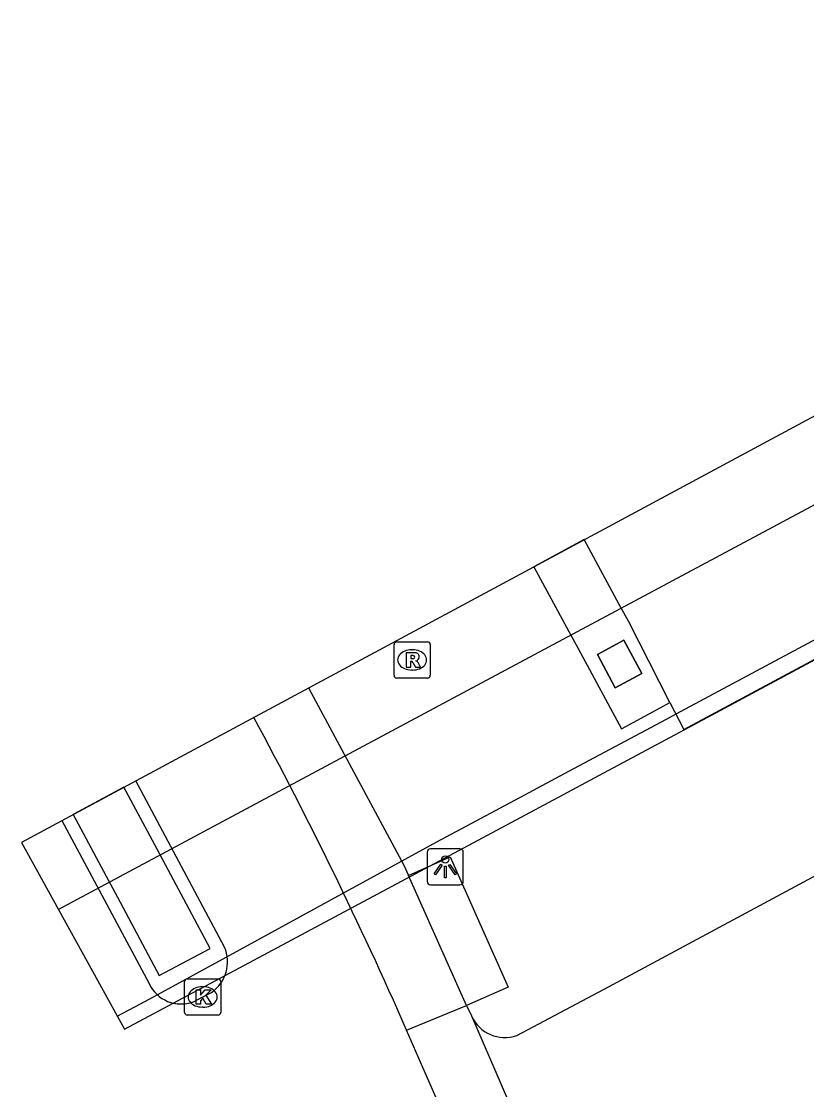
# Model space of a CAD drawing. Extents: x 159489 to 160304, y 383826 to 384530.
# Drawn here: x 159488.51 to 159510.23, y 384312.61 to 384342.13 of the extents above; entities that cross this region are included whole.
import ezdxf

# ---------------------------------------------------------------- set-up
doc = ezdxf.new("R2010")
doc.units = 0
for name, color, linetype in [('IMGEO_Dek', 7, 'Continuous'), ('IMGEO_Kolk', 7, 'Continuous'), ('IMGEO_Lichtpunt', 7, 'Continuous'), ('IMGEO_Pijler', 7, 'Continuous'), ('IMGEO_Rijbaan_lokaal_gesloten', 7, 'Continuous'), ('IMGEO_Rijbaan_lokaal_open', 7, 'Continuous'), ('IMGEO_Rijbaan_regionaal_gesloten', 7, 'Continuous'), ('IMGEO_Rioolput', 7, 'Continuous'), ('IMGEO_Voetgangersgebied_gesloten', 7, 'Continuous')]:
    doc.layers.add(name, color=color, linetype=linetype)

msp = doc.modelspace()

# ---------------------------------------------------------------- linework, layer by layer
at = {"layer": 'IMGEO_Dek'}
msp.add_lwpolyline([(159488.508, 384319.441), (159491.36, 384314.274), (159493.126, 384315.218), (159493.745, 384315.549), (159500.607, 384319.217), (159503.5, 384320.764), (159504.356, 384321.224), (159506.58, 384322.417), (159506.853, 384322.564), (159543.492, 384342.222), (159549.818, 384345.616), (159555.628, 384348.734), (159555.907, 384348.884), (159569.121, 384355.973), (159618.393, 384382.41), (159620.115, 384383.333), (159619.966, 384383.61), (159618.385, 384386.561), (159617.271, 384388.641)], close=True, dxfattribs=at)
at = {"layer": 'IMGEO_Kolk'}
for p, q in [((159493.022, 384314.742), (159493.022, 384315.594)), ((159493.097, 384315.668), (159493.949, 384315.668)), ((159494.023, 384315.594), (159494.023, 384314.742)), ((159493.51, 384315.448), (159493.535, 384315.448)), ((159493.949, 384314.668), (159493.097, 384314.668)), ((159493.533, 384314.888), (159493.508, 384314.888))]:
    msp.add_line(p, q, dxfattribs=at)
for points in [[(159493.022, 384314.742), (159493.022, 384315.594)], [(159493.097, 384315.668), (159493.949, 384315.668)], [(159494.023, 384315.594), (159494.023, 384314.742)], [(159493.343, 384315.368), (159493.466, 384315.368), (159493.466, 384315.217), (159493.596, 384315.368), (159493.76, 384315.368), (159493.614, 384315.217), (159493.767, 384314.968), (159493.615, 384314.968), (159493.53, 384315.132), (159493.466, 384315.065), (159493.466, 384314.968), (159493.343, 384314.968), (159493.343, 384315.368)], [(159493.949, 384314.668), (159493.097, 384314.668)]]:
    msp.add_lwpolyline(points, dxfattribs=at)
for centre, start, end in [((159493.099, 384315.592), 91.552, 178.448), ((159493.099, 384315.592), 91.552, 178.448), ((159493.947, 384315.592), 1.552, 88.448), ((159493.947, 384315.592), 1.552, 88.448), ((159493.099, 384314.744), 181.552, 268.448), ((159493.099, 384314.744), 181.552, 268.448), ((159493.947, 384314.744), 271.552, 358.448), ((159493.947, 384314.744), 271.552, 358.448)]:
    msp.add_arc(centre, 0.0765, start, end, dxfattribs=at)
for centre, major_axis, ratio, start_param, end_param in [((159493.509, 384315.168), (-0.387, 0.002), 0.722429, 4.712389, 7.853982), ((159493.534, 384315.168), (-0.39, 0.002), 0.717154, 1.570796, 4.712389)]:
    msp.add_ellipse(centre, major_axis=major_axis, ratio=ratio, start_param=start_param, end_param=end_param, dxfattribs=at)
at = {"layer": 'IMGEO_Lichtpunt'}
for p, q in [((159499.734, 384319.17), (159499.734, 384318.363)), ((159499.734, 384319.17), (159499.734, 384318.363)), ((159500.636, 384319.265), (159499.828, 384319.265)), ((159500.636, 384319.265), (159499.828, 384319.265)), ((159500.73, 384318.363), (159500.73, 384319.17)), ((159500.73, 384318.363), (159500.73, 384319.17)), ((159499.828, 384318.269), (159500.636, 384318.269)), ((159499.828, 384318.269), (159500.636, 384318.269))]:
    msp.add_line(p, q, dxfattribs=at)
for points in [[(159500.108, 384318.834), (159500.147, 384318.806), (159499.959, 384318.544), (159499.921, 384318.571), (159500.108, 384318.834)], [(159500.21, 384318.786), (159500.257, 384318.786), (159500.257, 384318.464), (159500.21, 384318.464), (159500.21, 384318.786)], [(159500.32, 384318.806), (159500.358, 384318.833), (159500.545, 384318.571), (159500.506, 384318.543), (159500.32, 384318.806)]]:
    msp.add_lwpolyline(points, dxfattribs=at)
msp.add_circle((159500.233, 384318.968), 0.0994, dxfattribs=at)
for centre, start, end in [((159499.828, 384319.17), 90, 180), ((159499.828, 384319.17), 90, 180), ((159500.636, 384319.17), 0, 90), ((159500.636, 384319.17), 0, 90), ((159499.828, 384318.363), 180, 270), ((159499.828, 384318.363), 180, 270), ((159500.636, 384318.363), 270, 0), ((159500.636, 384318.363), 270, 360)]:
    msp.add_arc(centre, 0.0946, start, end, dxfattribs=at)
at = {"layer": 'IMGEO_Pijler'}
for points in [[(159504.074, 384327.807), (159502.679, 384327.057), (159503.648, 384325.269), (159503.903, 384324.798), (159505.105, 384322.58), (159506.177, 384323.161), (159506.447, 384323.307), (159505.297, 384325.55), (159505.044, 384326.017)], [(159504.931, 384323.713), (159505.666, 384324.107), (159505.174, 384325.027), (159504.438, 384324.633)], [(159504.931, 384323.713), (159504.438, 384324.633), (159505.174, 384325.027), (159505.666, 384324.107)], [(159491.344, 384320.965), (159489.943, 384320.212), (159490.856, 384318.506), (159491.166, 384317.926), (159492.323, 384315.763), (159493.732, 384316.509), (159492.567, 384318.682), (159492.263, 384319.25)]]:
    msp.add_lwpolyline(points, close=True, dxfattribs=at)
at = {"layer": 'IMGEO_Rijbaan_lokaal_gesloten'}
for points in [[(159502.21, 384314.104), (159504.629, 384315.388), (159521.207, 384324.29)], [(159496.453, 384323.711), (159499.089, 384318.808), (159499.214, 384318.527)], [(159500.822, 384314.935), (159499.214, 384318.527)], [(159499.162, 384314.251), (159500.822, 384314.935)], [(159500.822, 384314.935), (159500.96, 384314.643)], [(159500.96, 384314.643), (159505.266, 384304.692)], [(159509.792, 384290.772), (159504.004, 384303.229), (159499.609, 384313.218), (159499.162, 384314.251)]]:
    msp.add_lwpolyline(points, dxfattribs=at)
for centre, radius, start, end in [((159392.628, 384267.508), 116.338, 23.68994, 28.43016), ((159501.878, 384315.053), 1.005, 204.0535, 289.2951)]:
    msp.add_arc(centre, radius, start, end, dxfattribs=at)
at = {"layer": 'IMGEO_Rijbaan_lokaal_open'}
for points in [[(159494.129, 384316.547), (159491.674, 384321.142)], [(159489.625, 384320.041), (159492.041, 384315.54)], [(159493.266, 384315.036), (159493.523, 384315.168), (159493.767, 384315.292)]]:
    msp.add_lwpolyline(points, dxfattribs=at)
for centre, radius, start, end in [((159493.175, 384316.142), 1.036, 304.8398, 22.9802), ((159492.925, 384315.948), 0.974, 204.7696, 290.5031)]:
    msp.add_arc(centre, radius, start, end, dxfattribs=at)
at = {"layer": 'IMGEO_Rijbaan_regionaal_gesloten'}
for points in [[(159618.33, 384386.664), (159613.14, 384383.883), (159570.032, 384360.747), (159553.091, 384351.689), (159516.94, 384332.242), (159499.262, 384322.788), (159489.531, 384317.589)], [(159491.161, 384314.634), (159491.806, 384314.98), (159492.28, 384315.238), (159494.171, 384316.27), (159500, 384319.451), (159500.374, 384319.655), (159500.418, 384319.679), (159502.428, 384320.753), (159503.648, 384321.406), (159506.346, 384322.849), (159506.618, 384322.994), (159515.883, 384327.948), (159524.772, 384332.69), (159543.262, 384342.679), (159543.661, 384342.895), (159548.566, 384345.506), (159549.006, 384345.74), (159555.254, 384349.067), (159555.814, 384349.365), (159557.818, 384350.431), (159568.472, 384356.103), (159577.717, 384361.023), (159595.84, 384370.739), (159616.597, 384381.793)]]:
    msp.add_lwpolyline(points, dxfattribs=at)
at = {"layer": 'IMGEO_Rioolput'}
for p, q in [((159498.89, 384324.983), (159499.742, 384324.983)), ((159498.815, 384324.057), (159498.815, 384324.909)), ((159499.303, 384324.763), (159499.328, 384324.763)), ((159499.816, 384324.909), (159499.816, 384324.057)), ((159499.326, 384324.203), (159499.301, 384324.203)), ((159499.742, 384323.983), (159498.89, 384323.983))]:
    msp.add_line(p, q, dxfattribs=at)
for points in [[(159498.89, 384324.983), (159499.742, 384324.983)], [(159498.815, 384324.057), (159498.815, 384324.909)], [(159499.404, 384324.681), (159499.152, 384324.683), (159499.152, 384324.283)], [(159499.816, 384324.909), (159499.816, 384324.057)], [(159499.152, 384324.283), (159499.276, 384324.283), (159499.276, 384324.445), (159499.287, 384324.445)], [(159499.33, 384324.602), (159499.276, 384324.602), (159499.276, 384324.521)], [(159499.276, 384324.521), (159499.328, 384324.521)], [(159499.334, 384324.416), (159499.405, 384324.283), (159499.545, 384324.283), (159499.48, 384324.409)], [(159499.742, 384323.983), (159498.89, 384323.983)]]:
    msp.add_lwpolyline(points, dxfattribs=at)
for centre, radius, start, end in [((159498.892, 384324.907), 0.0765, 91.552, 178.448), ((159498.892, 384324.907), 0.0765, 91.552, 178.448), ((159499.74, 384324.907), 0.0765, 1.552, 88.448), ((159499.74, 384324.907), 0.0765, 1.552, 88.448), ((159499.403, 384324.571), 0.109, 350.3612, 89.416), ((159499.286, 384324.392), 0.0533, 26.0293, 88.6989), ((159499.312, 384324.71), 0.19, 274.7715, 282.9687), ((159499.336, 384324.506), 0.0964, 77.0061, 93.1865), ((159499.35, 384324.563), 0.0378, 276.6634, 79.6772), ((159499.401, 384324.571), 0.112, 277.5842, 350.9817), ((159499.385, 384324.356), 0.108, 29.5134, 73.7905), ((159498.892, 384324.059), 0.0765, 181.552, 268.448), ((159498.892, 384324.059), 0.0765, 181.552, 268.448), ((159499.74, 384324.059), 0.0765, 271.552, 358.448), ((159499.74, 384324.059), 0.0765, 271.552, 358.448)]:
    msp.add_arc(centre, radius, start, end, dxfattribs=at)
for centre, major_axis, ratio, start_param, end_param in [((159499.302, 384324.483), (-0.387, 0.002), 0.722429, 4.712389, 7.853982), ((159499.327, 384324.483), (-0.39, 0.002), 0.717154, 1.570796, 4.712389)]:
    msp.add_ellipse(centre, major_axis=major_axis, ratio=ratio, start_param=start_param, end_param=end_param, dxfattribs=at)
at = {"layer": 'IMGEO_Voetgangersgebied_gesloten'}
for points in [[(159506.447, 384323.307), (159506.832, 384322.556), (159543.495, 384342.224), (159543.105, 384342.953)], [(159499.214, 384318.527), (159500.366, 384319.043), (159501.968, 384315.441), (159500.822, 384314.935)]]:
    msp.add_lwpolyline(points, dxfattribs=at)

doc.saveas('drawing.dxf')
